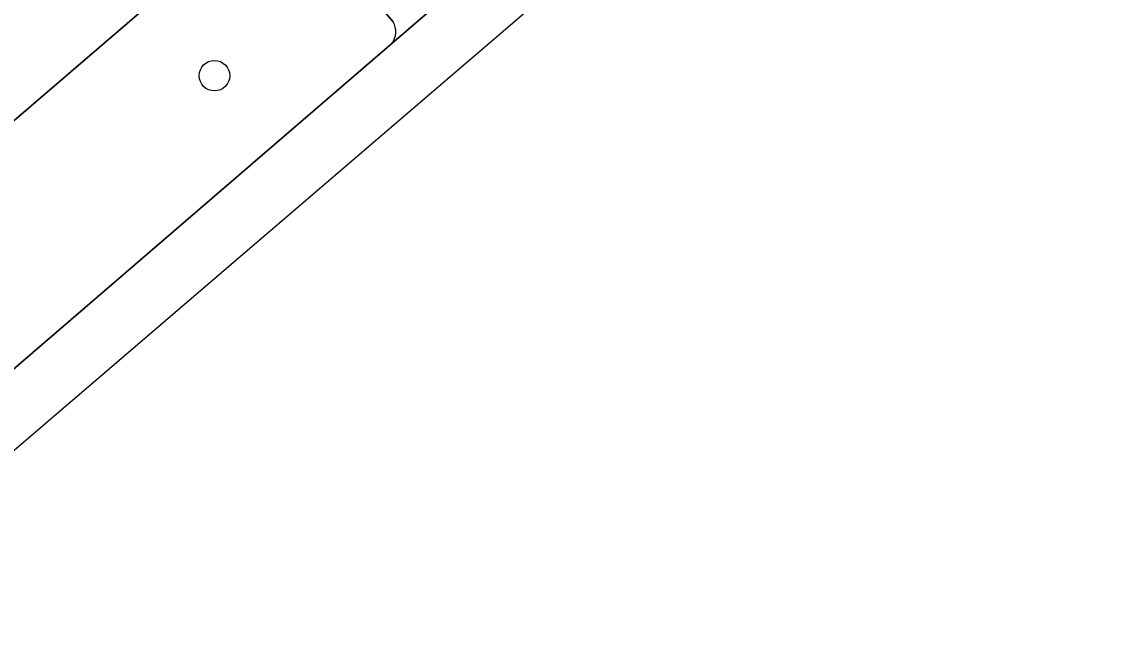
# Model space of a CAD drawing. Extents: x 159039 to 160102, y 381214 to 382524.
# Drawn here: x 159292.15 to 159327.1, y 381328.33 to 381348.06 of the extents above; entities that cross this region are included whole.
import ezdxf

# ---------------------------------------------------------------- set-up
doc = ezdxf.new("R2010")
doc.units = 0
for name, color, linetype in [('IMGEO_Berm_groen', 7, 'Continuous'), ('IMGEO_Boom', 7, 'Continuous'), ('IMGEO_Fietspad_gesloten', 7, 'Continuous'), ('IMGEO_Rijbaan_regionaal_gesloten', 7, 'Continuous')]:
    doc.layers.add(name, color=color, linetype=linetype)

msp = doc.modelspace()

# ---------------------------------------------------------------- linework, layer by layer
at = {"layer": 'IMGEO_Berm_groen'}
for points in [[(159300.055, 381351.913), (159239.336, 381299.76), (159227.152, 381289.263), (159225.475, 381287.828)], [(159304.032, 381348.062), (159300.78, 381351.86)], [(159283.05, 381329.34), (159303.986, 381347.368)]]:
    msp.add_lwpolyline(points, dxfattribs=at)
msp.add_arc((159303.494, 381347.749), 0.622, 322.2351, 30.1806, dxfattribs=at)
at = {"layer": 'IMGEO_Boom'}
msp.add_circle((159298.312, 381346.338), 0.489, dxfattribs=at)
at = {"layer": 'IMGEO_Fietspad_gesloten'}
for points in [[(159300.78, 381351.86), (159304.032, 381348.062)], [(159303.986, 381347.368), (159307.398, 381350.309)]]:
    msp.add_lwpolyline(points, dxfattribs=at)
msp.add_arc((159303.494, 381347.749), 0.622, 322.2351, 30.1806, dxfattribs=at)
at = {"layer": 'IMGEO_Rijbaan_regionaal_gesloten'}
msp.add_lwpolyline([(159228.975, 381280.421), (159306.518, 381346.877), (159416.77, 381441.367), (159489.887, 381508.356), (159537.905, 381552.349), (159536.368, 381553.774), (159525.014, 381542.388), (159507.251, 381525.399), (159490.066, 381509.393), (159472.78, 381493.666), (159455.885, 381478.555), (159436.893, 381461.755), (159418.54, 381445.713), (159413.374, 381441.268), (159355.053, 381391.082), (159310.488, 381352.927), (159307.398, 381350.309), (159303.986, 381347.368), (159283.05, 381329.34), (159260.576, 381309.867), (159249.066, 381300.002), (159229.476, 381283.439), (159228.183, 381282.334)], close=True, dxfattribs=at)
msp.add_lwpolyline([(159401.924, 381443.755), (159383.498, 381428.039), (159370.545, 381416.887), (159355.279, 381403.848), (159336.854, 381388.065), (159324.607, 381377.572), (159309.361, 381364.454), (159296.948, 381353.793), (159281.84, 381340.822), (159270.676, 381331.27), (159261.119, 381323.01), (159249.8, 381313.294), (159228.218, 381294.768), (159223.955, 381291.092), (159225.475, 381287.828), (159227.152, 381289.263), (159239.336, 381299.76), (159300.055, 381351.913), (159303.395, 381354.784), (159303.532, 381354.91), (159306.514, 381357.491), (159404.195, 381441.263)], dxfattribs=at)

doc.saveas('drawing.dxf')
